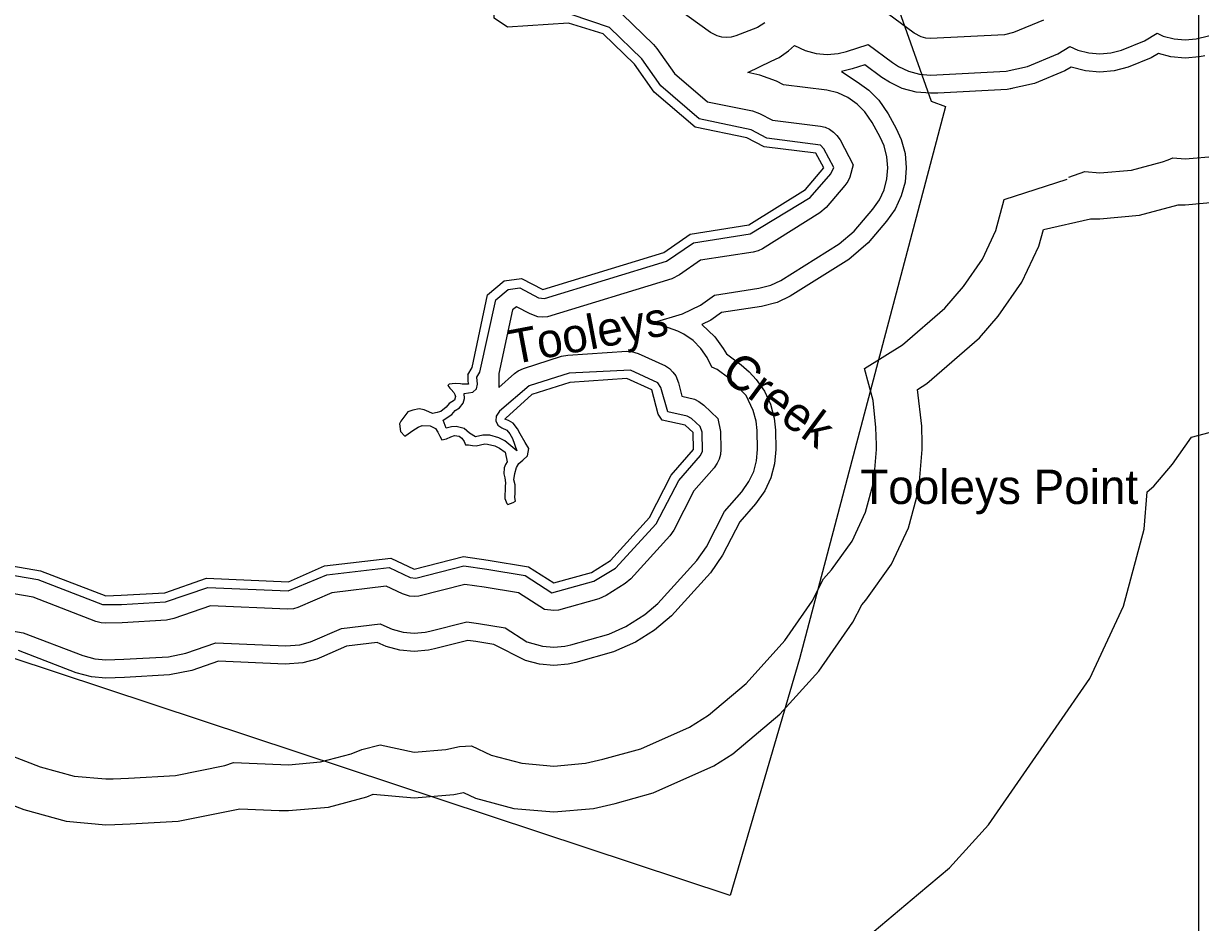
# Model space of a CAD drawing. Extents: x 2532689 to 2764727, y 536648 to 732970.
# Drawn here: x 2709229 to 2714374, y 655919 to 659847 of the extents above; entities that cross this region are included whole.
import ezdxf

# ---------------------------------------------------------------- set-up
doc = ezdxf.new("R2010")
doc.units = 0
for name, color, linetype in [('Exist Boundary Political City Limit New', 7, 'Continuous'), ('Exist Hydrographic Buffer Line', 7, 'Continuous'), ('Exist Hydrographic Creek Double Shore', 7, 'Continuous'), ('Exist Hydrographic Creek Single Shore Label', 7, 'Continuous'), ('Exist Hydrographic Point Label', 7, 'Continuous'), ('Exist Hydrographic River Shore', 7, 'Continuous'), ('Map Preparation Boundary City Limit Buffer Line', 7, 'Continuous'), ('Map Preparation Inset Cut Line', 7, 'Continuous')]:
    doc.layers.add(name, color=color, linetype=linetype)

msp = doc.modelspace()

# ---------------------------------------------------------------- linework, layer by layer
at = {"layer": 'Exist Boundary Political City Limit New'}
msp.add_lwpolyline([(2712999.8, 660063.9), (2713197.5, 659508.4), (2713259.2, 659484.4), (2712620.8, 657070.4), (2712318.2, 656036.4), (2708747.5, 657218.1)], dxfattribs=at)
at = {"layer": 'Exist Hydrographic Buffer Line'}
for points in [[(2712470.2, 659849.9), (2712437.6, 659830.4), (2712342.8, 659792.6), (2712322.7, 659787.1), (2712301.8, 659785.3), (2712281.1, 659787.1), (2712260.8, 659792.6), (2712231.9, 659807.8), (2712055.6, 659934.6)], [(2712771.7, 659218.5), (2712728.1, 659299.9), (2712713, 659315.4), (2712479, 659346.7), (2712409.5, 659382.9), (2712183.1, 659431.1), (2712015.6, 659574.8), (2711932.7, 659692.2), (2711790.6, 659830.2), (2711623.7, 659886.1)], [(2711846.4, 659887.7), (2711983.4, 659755.3), (2711997.9, 659738.4), (2712075.2, 659629.2), (2712219.6, 659505.3), (2712415.2, 659464.9), (2712446.4, 659453.8), (2712503, 659424.3), (2712713.8, 659399), (2712733.9, 659393.5), (2712752.9, 659384.7), (2712770.2, 659372.7), (2712784.9, 659357.9), (2712798.5, 659338.2), (2712855.4, 659229.5)], [(2713688.6, 659861.8), (2713556.7, 659807.2), (2713517, 659798.2), (2713194, 659782), (2713173.1, 659783.8), (2713153, 659789.2), (2713122.9, 659805.3), (2713006.6, 659890.9)], [(2713885.4, 659718.5), (2713933.8, 659714.2), (2713982.4, 659718.5), (2714029.6, 659731.1), (2714129.5, 659771), (2714185, 659804.5), (2714211.3, 659792.2), (2714258.4, 659779.6), (2714307, 659775.4), (2714355.4, 659779.6), (2714571.1, 659831.9)], [(2713008, 659216.6), (2713003.7, 659265.2), (2712991, 659312.3), (2712974, 659350.5), (2712938.9, 659414.7), (2712907.3, 659460.8), (2712872.9, 659495.3), (2712832.9, 659523.3), (2712788.6, 659543.9), (2712741.5, 659556.5), (2712551, 659579.7), (2712520.4, 659595.7), (2712447.4, 659621.6), (2712395.7, 659632.4), (2712497.2, 659681.9), (2712532.9, 659699.3), (2712572.9, 659727.3), (2712599.8, 659751.2), (2712646.1, 659728.9), (2712693.5, 659716.3), (2712741.9, 659712.1), (2712790.5, 659716.3), (2712826.3, 659725.1), (2712921.1, 659755), (2713028.1, 659676.4), (2713054, 659659.5), (2713098.2, 659638.9), (2713145.4, 659626.3), (2713194, 659622), (2713221.7, 659623), (2713525.2, 659638.4), (2713617.9, 659659.3), (2713749.9, 659713.9), (2713803.4, 659746.4), (2713838.1, 659731.1), (2713885.4, 659718.5)], [(2713529.3, 659558.5), (2713225.6, 659543.1), (2713194, 659542), (2713131.5, 659547.5), (2713070.8, 659563.7), (2713014, 659590.2), (2712980.8, 659611.9), (2712906.3, 659666.5), (2712850.8, 659648.9), (2712804.4, 659637.5), (2712872.9, 659592.5), (2712924.4, 659556.5), (2712968.7, 659512.1), (2713009.3, 659453), (2713044.1, 659388.8), (2713066.3, 659339.6), (2713082.5, 659279), (2713088, 659216.6)], [(2714392.7, 659705.8), (2714369.4, 659700.9), (2714307, 659695.4), (2714244.5, 659700.9), (2714189.9, 659715.5), (2714159.2, 659696.7), (2714057.3, 659655.9), (2713996.4, 659639.7), (2713933.8, 659634.3), (2713871.5, 659639.7), (2713808.3, 659656.9), (2713780.5, 659639.9), (2713648.4, 659585.3)], [(2713648.4, 659585.3), (2713529.3, 659558.5)], [(2713552.4, 659563.7), (2713529.3, 659558.5)], [(2713798.6, 659175.2), (2713868, 659200), (2713934, 659194.2), (2714072.9, 659206.4), (2714207.4, 659242.5), (2714232.2, 659251.9), (2714252.7, 659260.1), (2714307, 659255.4), (2714445.9, 659267.5)], [(2711506, 658644.8), (2712039.8, 658808.5), (2712158.1, 658888.8), (2712406.2, 658927.3), (2712668.3, 659087.3), (2712758.5, 659190.6), (2712771.7, 659218.5)], [(2712388.6, 658221.7), (2712346.1, 658265.9), (2712312.3, 658297.4), (2712262, 658334.5), (2712237.6, 658345.8), (2712218.4, 658387), (2712190.5, 658427), (2712156, 658461.5), (2712115.8, 658489.5), (2712089, 658503.1), (2711983.4, 658540.1), (2712110.1, 658579.1), (2712188.2, 658617), (2712249.9, 658660.2), (2712442.9, 658690.1), (2712495.6, 658703.7), (2712539.9, 658724.3), (2712795.4, 658883.9), (2712860.2, 658939.9), (2712941.2, 659035.1), (2712970.5, 659076.5), (2712991, 659120.8), (2713003.7, 659167.9), (2713008, 659216.6)], [(2712855.4, 659229.5), (2712840.7, 659175.4), (2712831.9, 659156.5), (2712819.4, 659138.8), (2712738.4, 659043.5), (2712710.5, 659019.5), (2712459.9, 658862.9), (2712440.9, 658854.1), (2712418.5, 658848.3), (2712188.6, 658812.6), (2712096.8, 658748.3), (2712063.1, 658732)], [(2713088, 659216.6), (2713082.5, 659154), (2713066.3, 659093.4), (2713039.6, 659036.5), (2713002.3, 658983.4), (2712921.3, 658888.1), (2712837.6, 658816), (2712579.9, 658655.1), (2712523.3, 658628.5), (2712455.2, 658611.1), (2712280.5, 658584), (2712234, 658551.4), (2712194.2, 658532), (2712251.8, 658478.4), (2712287.7, 658427), (2712302, 658403.8), (2712366.6, 658356.1), (2712400.7, 658324.6), (2712431.6, 658291.9), (2712467.7, 658240.5)], [(2710788, 656694.9), (2710937, 656662.8), (2711076, 656675), (2711134.3, 656687.6), (2711187.6, 656690.4), (2711273.5, 656650.4), (2711408, 656614.3), (2711547, 656602.1), (2711686.1, 656614.3), (2711761.9, 656631.6), (2711927, 656677.7), (2712140, 656772.3), (2712223.1, 656824.9), (2712387.7, 656963.4), (2712557.7, 657150.9), (2712676.3, 657322.1), (2712726.7, 657420), (2712760.7, 657459), (2712850.8, 657585.1), (2712909.8, 657711.4), (2712945.7, 657846.1), (2712958, 657985.1), (2712957.8, 658006.2), (2712955.7, 658081.7), (2712943.6, 658199.5), (2712905.3, 658339.3), (2713071, 658442.9), (2713256.5, 658603), (2713337.5, 658698.3), (2713420.8, 658816.6), (2713479.6, 658942.9), (2713515.7, 659077.6), (2713791.1, 659167.6)], [(2713902.7, 658994), (2713934, 658994.2), (2714107.7, 659009.4), (2714275.9, 659054.6), (2714307, 659055.3), (2714480.7, 659070.6)], [(2710758.2, 656479.4), (2710937, 656462.9), (2711110.7, 656478), (2711152.3, 656487), (2711205, 656462.5), (2711373.1, 656417.3), (2711547, 656402.2), (2711720.7, 656417.3), (2711816.1, 656439), (2711980.9, 656485.1), (2712247.1, 656603.4), (2712329.9, 656656), (2712535.8, 656829.1), (2712705.8, 657016.6), (2712854, 657230.5), (2712893.2, 657306.8), (2712911.2, 657327.4), (2713024, 657485), (2713097.6, 657643.1), (2713142.7, 657811.4), (2713157.9, 657985.1), (2713157.7, 658011.6), (2713155.7, 658087), (2713137, 658248.2), (2713177.2, 658273.4), (2713408.7, 658473.5), (2713489.7, 658568.7), (2713593.9, 658716.5), (2713667.7, 658874.5), (2713687.2, 658947.6), (2713893, 658993.9), (2713902.7, 658994)], [(2712186.8, 658086.2), (2712149.3, 658121.3), (2712130.4, 658131.1), (2712045.3, 658149.8), (2712014.8, 658257.1), (2712001.6, 658277.6), (2711883.1, 658331.7), (2711614.3, 658318.4), (2711439.8, 658263.9), (2711310.2, 658152.4), (2711295.6, 658131.7), (2711293.8, 658111.1), (2711302.4, 658092.4), (2711319.4, 658080.5), (2711342.4, 658070.4), (2711354.5, 658053.5), (2711366, 658033.8), (2711385.4, 657979.5), (2711333.4, 658023.9), (2711306.9, 658037), (2711267.1, 658047.6), (2711237, 658048.8), (2711205.6, 658041.6), (2711179, 658057.5), (2711154.8, 658077.2), (2711120.1, 658086.4), (2711099.4, 658084.6), (2711077.3, 658078.2), (2711063.7, 658113.4), (2711101.2, 658139.1), (2711116.4, 658156.1), (2711134.7, 658167.2), (2711151.3, 658187.6), (2711156.2, 658208.9), (2711155, 658230.8), (2711193.9, 658236.1), (2711208.7, 658250.8), (2711214, 658270.8), (2711211.4, 658301), (2711224.5, 658322.9), (2711294.2, 658639.6), (2711347.7, 658685.1), (2711398.4, 658691.6), (2711480.4, 658648.7), (2711506, 658644.8)], [(2712063.1, 658732), (2711519.8, 658565.9), (2711498.8, 658564.1), (2711478.1, 658565.9), (2711443.3, 658577.8), (2711383.6, 658609.1), (2711366.6, 658596.3), (2711307.1, 658318.2), (2711306.7, 658256.6), (2711374.8, 658317.8), (2711392, 658329.8), (2711415.4, 658340.1), (2711580.5, 658392.8), (2711609, 658398.2), (2711866.9, 658415.1), (2711887.6, 658413.3), (2711915.5, 658404.9), (2712035.9, 658350.9), (2712053.1, 658338.9), (2712067.9, 658324.1), (2712080, 658307), (2712091.9, 658277.3), (2712107.4, 658218), (2712163, 658204.8), (2712181.9, 658196), (2712203.4, 658180), (2712264.7, 658121.6)], [(2712467.7, 658240.5), (2712494.2, 658183.7), (2712510.4, 658123), (2712515.7, 658070.1), (2712518, 657985.1), (2712512.4, 657922.6), (2712496.2, 657861.9), (2712469.8, 657805.1), (2712429.2, 657748.3), (2712360.1, 657669.1), (2712285, 657523.5), (2712231.7, 657446.5), (2712061.7, 657259), (2711987.5, 657196.7), (2711904.4, 657144.1), (2711808.7, 657101.5), (2711643.8, 657055.4), (2711609.6, 657047.7), (2711547, 657042.2), (2711484.5, 657047.7), (2711423.8, 657063.9), (2711284.4, 657133.5)], [(2707726.7, 658216.1), (2707723, 658061.1), (2707728.1, 658040.2), (2707850.4, 657952.7), (2708074.7, 657904.5), (2708440.9, 657645.5), (2708786.6, 657513.1), (2708908.6, 657483.5), (2709292.3, 657417.1), (2709574.6, 657308.7)], [(2711428.7, 657145.1), (2711498.4, 657126.4), (2711547, 657122.2), (2711595.4, 657126.4), (2711622.3, 657132.5), (2711787.1, 657178.5), (2711861.8, 657211.7), (2711944.8, 657264.3), (2712002.5, 657312.8), (2712172.4, 657500.2), (2712214.1, 657560.1), (2712293.2, 657714.3), (2712368.9, 657800.9), (2712400.5, 657845.1), (2712421, 657889.3), (2712433.7, 657936.4), (2712438, 657985.1), (2712435.9, 658068), (2712431.6, 658109.1), (2712418.9, 658156.2), (2712388.6, 658221.7)], [(2712264.7, 658121.6), (2712276, 658063.7), (2712278, 657985.1), (2712276.2, 657964.3), (2712270.7, 657944), (2712262, 657925.1), (2712248.5, 657906.1), (2712159.9, 657804.9), (2712071.8, 657633.4), (2712053.9, 657607.7), (2711883.9, 657420.2), (2711859.3, 657399.4), (2711776.3, 657346.8), (2711744.3, 657332.7), (2711567.7, 657284), (2711547, 657282.2), (2711506.3, 657285.8)], [(2711538.7, 657359.9), (2711722.8, 657409.7), (2711816.5, 657467), (2711994.7, 657661.4), (2712093.3, 657850.2), (2712188.2, 657958.8), (2712197.5, 657978.1), (2712196, 658061.6), (2712186.8, 658086.2)], [(2713140.9, 656043.1), (2713276.8, 656157.4), (2713446.8, 656344.9), (2713743.3, 656772.7), (2713890, 656985.1), (2714037.6, 657301), (2714127.4, 657637.8), (2714141.8, 657800.9), (2714170.5, 657825.6), (2714251.5, 657920.9), (2714334.7, 658038.9), (2714439.3, 658066.9), (2714512.3, 658073.3)], [(2709574.6, 657308.7), (2709657.5, 657308.7), (2709849.2, 657319.8), (2710035, 657382.5), (2710386.2, 657367.9), (2710555.4, 657437.5), (2710828.1, 657470.2), (2710919.8, 657426.7), (2710944, 657423.5), (2711154.1, 657476.8), (2711255, 657462.7), (2711422.2, 657435.1), (2711538.7, 657359.9)], [(2708302.3, 657449.5), (2708365, 657416.2), (2708701.9, 657288.7), (2708735.4, 657278.3), (2708852.4, 657250.2), (2709228.3, 657184.6), (2709488.5, 657084.6), (2709540.4, 657070.2), (2709589, 657066)], [(2711506.3, 657285.8), (2711392.6, 657358.8), (2711242.9, 657383.6), (2711158.7, 657395.4), (2710957.7, 657344.7), (2710937, 657342.8), (2710916.3, 657344.7), (2710885.5, 657354.5), (2710814.8, 657388.1), (2710576.7, 657359.5), (2710428.9, 657295.1), (2710408.8, 657289.7), (2710382.9, 657288), (2710046.7, 657302), (2709886.1, 657246.3), (2709853.9, 657239.9), (2709660.8, 657228.8), (2709589, 657226), (2709568.3, 657227.8), (2709545.9, 657234), (2709271, 657339.7), (2708890, 657405.7)], [(2709589, 657066), (2709667.1, 657068.9), (2709863.1, 657080.2), (2709938.8, 657095.1), (2710070.4, 657140.8), (2710376.2, 657128.1), (2710436.5, 657132.1), (2710483.6, 657144.7), (2710619.2, 657203.5), (2710787.9, 657223.7), (2710817, 657209.9), (2710841.2, 657199.7), (2710888.4, 657187.1), (2710937, 657182.9), (2710985.4, 657187.1), (2711005.9, 657191.5), (2711167.5, 657232.6), (2711218.7, 657225.4), (2711334, 657206.4), (2711428.7, 657145.1)], [(2711284.4, 657133.5), (2711206.6, 657146.4), (2711172, 657151.2), (2711025.8, 657114), (2710999.5, 657108.4), (2710937, 657102.8), (2710874.5, 657108.4), (2710813.8, 657124.5), (2710774.4, 657141.5), (2710640.5, 657125.4), (2710532.2, 657078), (2710511.3, 657069.5), (2710450.4, 657053.4), (2710372.9, 657048.1), (2710082.1, 657060.3), (2709965.1, 657019.6), (2709867.7, 657000.4), (2709670.4, 656989), (2709589, 656986), (2709526.4, 656991.4), (2709459.8, 657009.9), (2709206.8, 657107.1)], [(2709089.3, 656680.9), (2709301.9, 656599.2), (2709450, 656558.1), (2709589, 656546), (2709621, 656546.6), (2709688, 656549.2), (2709893.3, 656561), (2710109.2, 656603.9), (2710147.5, 656617.2), (2710354.4, 656608.5), (2710388.1, 656607.8), (2710526.9, 656620), (2710661.4, 656656.1), (2710708.8, 656674.9), (2710788, 656694.9)], [(2709036, 656487.2), (2709230.1, 656412.5), (2709415.3, 656361.2), (2709589, 656345.9), (2709629, 656346.8), (2709696, 656349.5), (2709904.8, 656361.4), (2710174.8, 656414.9), (2710346.2, 656408.7)], [(2710346.2, 656408.7), (2710388.1, 656407.8), (2710561.8, 656423), (2710729.9, 656468.1), (2710758.2, 656479.4)], [(2712533.4, 655648), (2712782.1, 655758.5), (2712865.1, 655811.1), (2713140.9, 656043.1)]]:
    msp.add_lwpolyline(points, dxfattribs=at)
at = {"layer": 'Exist Hydrographic Creek Double Shore'}
for points in [[(2706577.4, 659389.8), (2706626.8, 659156.9), (2706670.9, 659073.3), (2706950.8, 658864.6), (2706952.8, 658799.1), (2707063, 658701.8), (2707240.9, 658597.3), (2707383.9, 658557.1), (2707410.9, 658482.6), (2707304.9, 658389.7), (2707296.9, 658346.7), (2707390.8, 658248.8), (2707473.9, 658261.9), (2707547.9, 658330.6), (2707630.9, 658324.1), (2707723.8, 658291.7), (2707766.9, 658227.9), (2707763, 658060.2), (2707872.9, 657985.8), (2708090.9, 657942.1), (2708463.9, 657678.1), (2708801, 657550.5), (2708917.9, 657522.4), (2709302.9, 657455.9)], [(2711171.2, 658311.6), (2711190, 658343.3), (2711257.9, 658661.3), (2711330.9, 658723.3), (2711406, 658732.9), (2711498.8, 658684.1), (2712027.9, 658846.7), (2712142.9, 658926.9), (2712399.8, 658966.9), (2712646.9, 659121.3), (2712727.9, 659216.5)], [(2711171.2, 658311.6), (2711171.8, 658282.8), (2711174, 658270.8), (2711147.4, 658271.7), (2711140, 658272), (2711116, 658273.5), (2711090.2, 658270.9), (2711084.2, 658264.8), (2711092.4, 658252.9), (2711098.8, 658247.1), (2711110.9, 658235.3), (2711114, 658226.5), (2711117.2, 658217.4), (2711113.8, 658201.3), (2711090, 658186.7), (2711076.4, 658170.4), (2711052.9, 658151.9), (2711046.9, 658150.2), (2711036.9, 658147.5), (2711017.2, 658143.1), (2711001, 658150.7), (2710980.7, 658158.2), (2710958.7, 658163.7), (2710930.8, 658157.1), (2710908.9, 658150.6), (2710891.7, 658126.2), (2710877.9, 658109.8), (2710872.2, 658097.7), (2710876.9, 658063.8), (2710895.4, 658044.2), (2710911.2, 658054.5), (2710930.8, 658069), (2710954.4, 658083.5), (2710972.5, 658090), (2711006.5, 658088.7), (2711024.1, 658080.3), (2711030.5, 658077.2), (2711041, 658061.5), (2711049.2, 658043.6), (2711057.8, 658027.7), (2711077.5, 658032.2), (2711097.1, 658040.6), (2711113.1, 658047), (2711133.2, 658043.5), (2711145.5, 658035.7), (2711155.8, 658019.9), (2711161.9, 658006), (2711174, 658006.3), (2711192.3, 658002.7), (2711208.3, 658001.1), (2711246, 658009.9), (2711257.7, 658008.7), (2711289.9, 658000.9), (2711310.2, 657991.3), (2711334.8, 657973.8), (2711343.4, 657931.9), (2711335.6, 657919.8), (2711330.3, 657905.6), (2711328.6, 657879.5), (2711333.2, 657861.6), (2711335.6, 657839.6), (2711334, 657823.5), (2711333.2, 657771.4), (2711341.8, 657749.6), (2711345.7, 657745.6), (2711369.5, 657754.2), (2711379.5, 657760.4), (2711377, 657776.4), (2711378.7, 657794.5), (2711377.7, 657830.5), (2711373.1, 657852.5), (2711376.6, 657880.5), (2711384, 657906.8), (2711393.7, 657925), (2711411.3, 657939.4), (2711433, 657958), (2711438.1, 657990.1), (2711421.5, 658015.8), (2711400.6, 658053.5), (2711388.1, 658075.2), (2711369.7, 658100.8), (2711349.4, 658112.4), (2711333.2, 658118)], [(2712156, 658060.5), (2712122, 658092), (2712020.9, 658114.2), (2712003.9, 658139.8), (2711976, 658247), (2711866.9, 658295.1), (2711617, 658278.4), (2711451.9, 658225.8), (2711336.9, 658122.7), (2711333.2, 658118)], [(2712157.9, 657985.1), (2712156, 658060.5)], [(2711547, 657402.2), (2711711.9, 657448.2), (2711794.9, 657500.8), (2711964.9, 657688.3), (2712059.9, 657872.8), (2712157.9, 657985.1)], [(2709302.9, 657455.9), (2709589, 657346), (2709656, 657348.6), (2709846.9, 657359.7), (2710029, 657422.9), (2710387.9, 657407.8), (2710544.9, 657476.5), (2710834.9, 657511.3), (2710937, 657462.9), (2711151.9, 657517.5), (2711261, 657502.2), (2711436.9, 657473.3), (2711547, 657402.2)]]:
    msp.add_lwpolyline(points, dxfattribs=at)
at = {"layer": 'Exist Hydrographic River Shore'}
msp.add_lwpolyline([(2712727.9, 659216.5), (2712692.9, 659280.8), (2712466.9, 659307.8), (2712391, 659347.4), (2712164.9, 659394), (2711985.8, 659547.7), (2711899.9, 659669), (2711762.9, 659801.4), (2711611.8, 659847.9), (2711344.8, 659830.5), (2711286, 659870.8), (2711281.9, 660054.5), (2711144.9, 660193.4), (2711132.8, 660317.7)], dxfattribs=at)
at = {"layer": 'Map Preparation Boundary City Limit Buffer Line'}
msp.add_lwpolyline([(2712999.8, 660063.9), (2713197.5, 659508.4), (2713259.2, 659484.4), (2712620.8, 657070.4), (2712318.2, 656036.4), (2708747.5, 657218.1)], dxfattribs=at)
at = {"layer": 'Map Preparation Inset Cut Line'}
msp.add_lwpolyline([(2693698.4, 668098.2), (2714365.1, 668098.2), (2714365.1, 647477.9), (2693698.4, 647477.9)], close=True, dxfattribs=at)

# ---------------------------------------------------------------- texts
at = {"layer": 'Exist Hydrographic Creek Single Shore Label'}
for s, rotation, p in [('Tooleys', 10.7938, (2711366.6, 658356.9)), ('Creek', 323.4816, (2712270.7, 658303.3))]:
    msp.add_text(s, height=150, rotation=rotation, dxfattribs=at).set_placement(p)
at = {"layer": 'Exist Hydrographic Point Label'}
msp.add_text('Tooleys Point', height=150, dxfattribs=at).set_placement((2712886.7, 657747.4))

doc.saveas('drawing.dxf')
